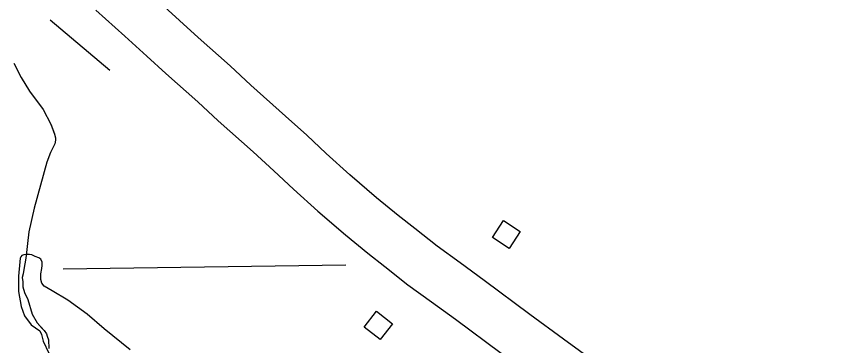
# Model space of a CAD drawing. Extents: x 1084508 to 1142749, y 1057638 to 1093403.
# Drawn here: x 1118458 to 1119772, y 1070873 to 1071408 of the extents above; entities that cross this region are included whole.
import ezdxf

# ---------------------------------------------------------------- set-up
doc = ezdxf.new("R2010")
doc.units = 0
for name, color, linetype in [('Level 10', 7, 'Continuous'), ('Level 43', 7, 'Continuous'), ('Level 47', 7, 'Continuous'), ('Level 5', 7, 'Continuous'), ('Level 56', 7, 'Continuous')]:
    doc.layers.add(name, color=color, linetype=linetype)

msp = doc.modelspace()

# ---------------------------------------------------------------- linework, layer by layer
at = {"layer": 'Level 10'}
for points in [[(1119772.2, 1070568), (1119721.4, 1070604.9), (1119669, 1070643.9), (1119614.6, 1070684.3), (1119521.6, 1070752.7), (1119443.6, 1070811.3), (1119423, 1070826.5), (1119345.6, 1070883.6), (1119290.7, 1070923.6), (1119216.8, 1070978.7), (1119177.6, 1071007.3), (1119140.3, 1071034.3), (1119104.1, 1071063), (1119077.1, 1071084), (1119042.1, 1071112.7), (1118999, 1071149.9), (1118960.7, 1071184.5), (1118929.1, 1071214.5), (1118894.5, 1071245.6), (1118838.5, 1071295.8), (1118805.2, 1071326.8), (1118752.9, 1071372.8), (1118722.7, 1071400.5), (1118686.5, 1071433.4)], [(1118587, 1071417.3), (1118633.9, 1071375.2), (1118669.8, 1071342.6), (1118700.4, 1071314.5), (1118752.5, 1071268.6), (1118785.6, 1071237.9), (1118842, 1071187.3), (1118875.9, 1071156.8), (1118907.4, 1071126.9), (1118947, 1071091.1), (1118991.7, 1071052.6), (1119028.1, 1071022.7), (1119055.6, 1071001.3), (1119092.9, 1070971.7), (1119131.5, 1070943.8), (1119170.2, 1070915.6), (1119244.2, 1070860.4)]]:
    msp.add_lwpolyline(points, dxfattribs=at)
at = {"layer": 'Level 43'}
for points in [[(1118454, 1071331.6), (1118466.1, 1071308.3), (1118479.5, 1071285.8), (1118501.8, 1071256.3), (1118514.4, 1071232.3), (1118520.2, 1071216.1), (1118522, 1071210), (1118521.7, 1071206.5), (1118520.7, 1071200.7), (1118518.9, 1071197.1), (1118513.6, 1071186.5), (1118507.6, 1071170.9), (1118487.4, 1071096.1), (1118478.5, 1071057.6), (1118473.7, 1071014.7), (1118470.2, 1070996.2), (1118469.2, 1070989.4), (1118467.9, 1070983.3), (1118468.7, 1070976.5), (1118468.7, 1070968.2), (1118471.7, 1070959.1), (1118477, 1070947.5), (1118483.8, 1070923.7), (1118491.9, 1070910.1), (1118503.5, 1070897.4), (1118507.3, 1070891.9), (1118508.4, 1070888.2), (1118510.6, 1070882.2), (1118510.8, 1070868.4)], [(1118458.1, 1071323.7), (1118466.1, 1071308.3), (1118479.5, 1071285.8), (1118501.8, 1071256.3), (1118514.4, 1071232.3), (1118520, 1071216.6)], [(1118510.3, 1071177.8), (1118507.6, 1071170.9), (1118487.4, 1071096.1), (1118478.5, 1071057.7)], [(1118473.9, 1071016.5), (1118473.7, 1071014.7), (1118470.2, 1070996.2), (1118469.2, 1070989.4), (1118467.9, 1070983.3), (1118468.7, 1070976.5), (1118468.7, 1070968.2), (1118471.7, 1070959.1), (1118477, 1070947.5), (1118483.8, 1070923.7), (1118491.9, 1070910.1), (1118500.3, 1070900.9)]]:
    msp.add_lwpolyline(points, dxfattribs=at)
at = {"layer": 'Level 47'}
msp.add_lwpolyline([(1118642.6, 1070865.8), (1118600.9, 1070900), (1118573.2, 1070923.8), (1118541.8, 1070946.6), (1118516.4, 1070961.7), (1118503.4, 1070969.3), (1118499.6, 1070974.2), (1118498, 1070980.2), (1118498, 1070989.4), (1118499.6, 1070998), (1118500.1, 1071002.9), (1118500.1, 1071007.3), (1118500.1, 1071008.3), (1118498, 1071013.2), (1118494.7, 1071015.4), (1118488.8, 1071017.5), (1118483.3, 1071020.2), (1118479.6, 1071020.6), (1118474.7, 1071020.6), (1118470.6, 1071020.2), (1118467.3, 1071019), (1118465.4, 1071017.1), (1118464.4, 1071014.7), (1118464, 1071008.9), (1118461.7, 1070985.6), (1118461.7, 1070960.9), (1118466, 1070936.5), (1118471.6, 1070921.4), (1118482.4, 1070906.6), (1118496.4, 1070896.8), (1118498.8, 1070891), (1118501.7, 1070879.9), (1118511.1, 1070860.7)], dxfattribs=at)
at = {"layer": 'Level 5'}
msp.add_lwpolyline([(1118534, 1070997.5), (1118992.3, 1071003.8)], dxfattribs=at)
at = {"layer": 'Level 56'}
msp.add_lwpolyline([(1118609.7, 1071319.4), (1118513.2, 1071401.4)], dxfattribs=at)
for points in [[(1119230, 1071048.5), (1119247.9, 1071075.9), (1119275.3, 1071057.9), (1119257.4, 1071030.6)], [(1119022.1, 1070902.9), (1119042.2, 1070928.6), (1119068, 1070908.4), (1119047.9, 1070882.7)]]:
    msp.add_lwpolyline(points, close=True, dxfattribs=at)

doc.saveas('drawing.dxf')
